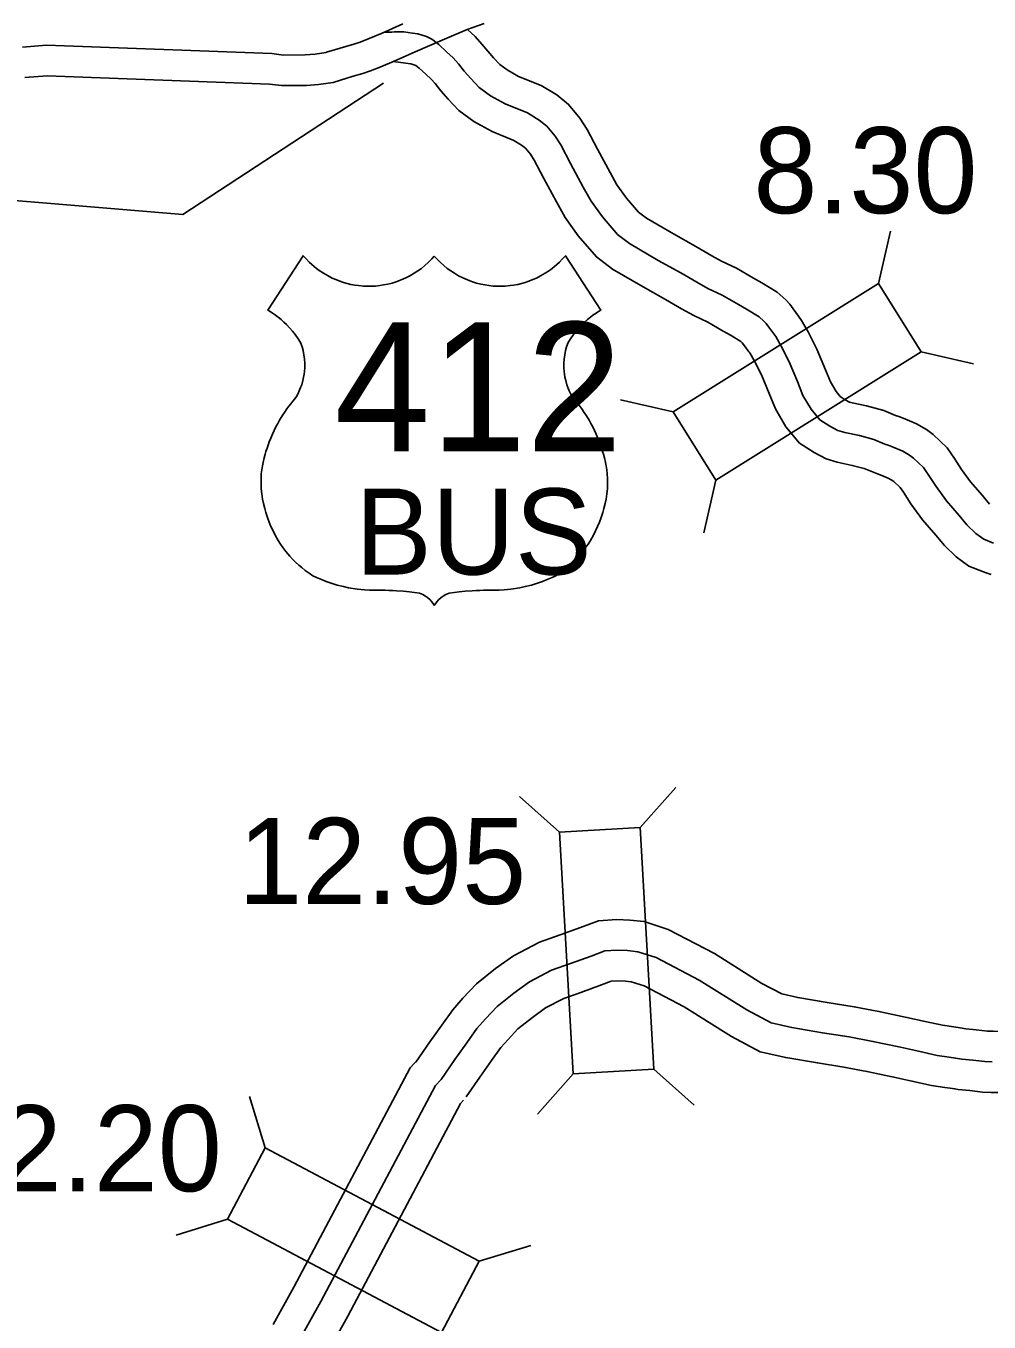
# Model space of a CAD drawing. Extents: x -83719 to 153526, y -11835 to 11446.
# Drawn here: x 8714 to 8871.5, y -1219.7 to -1007.6 of the extents above; entities that cross this region are included whole.
import ezdxf

# ---------------------------------------------------------------- set-up
doc = ezdxf.new("R2010")
doc.units = 0
for name, color, linetype in [('Level 10', 7, 'Continuous'), ('Level 15', 7, 'Continuous'), ('Level 20', 7, 'Continuous'), ('Level 22', 7, 'Continuous'), ('Level 25', 7, 'Continuous'), ('Level 58', 7, 'Continuous'), ('Level 59', 7, 'Continuous')]:
    doc.layers.add(name, color=color, linetype=linetype)

msp = doc.modelspace()

# ---------------------------------------------------------------- linework, layer by layer
at = {"layer": 'Level 10'}
for points in [[(8777.76, -1177.13), (8780.06, -1173.8), (8782.02, -1171.1), (8783.8, -1168.56), (8785.46, -1166.67), (8787.68, -1164.33), (8790.8, -1161.84), (8793.73, -1159.75), (8797.97, -1157.52), (8801.37, -1156.32), (8804.67, -1155.11), (8807.62, -1154), (8810.63, -1153.83), (8812.75, -1153.89), (8815.12, -1154.16), (8819.01, -1155.42), (8826.6, -1159.39), (8834.37, -1164.27), (8837.6, -1165.98), (8840.23, -1166.58), (8845.05, -1167.41), (8849.45, -1168.08), (8853.5, -1168.85), (8858.06, -1169.83), (8861.05, -1170.48), (8863.9, -1171.11), (8865.74, -1171.38), (8866.77, -1171.53)], [(8785.99, -1182.82), (8788.23, -1179.58), (8790.16, -1176.9), (8791.67, -1174.75), (8792.85, -1173.42), (8794.46, -1171.72), (8796.83, -1169.83), (8798.99, -1168.28), (8801.98, -1166.71), (8804.75, -1165.73), (8808.15, -1164.48), (8809.72, -1163.89), (8810.76, -1163.83), (8812.04, -1163.87), (8813, -1163.98), (8815.12, -1164.67), (8821.62, -1168.07), (8829.37, -1172.94), (8834.09, -1175.44), (8838.26, -1176.39), (8843.44, -1177.28), (8847.77, -1177.94), (8851.52, -1178.65), (8855.95, -1179.6), (8858.9, -1180.24), (8862.11, -1180.96), (8864.27, -1181.27), (8865.96, -1181.53)], [(8866.78, -1171.54), (8867.71, -1171.68), (8869.4, -1171.85), (8871.23, -1172.06), (8872.16, -1172.1), (8873.59, -1172.13), (8875.34, -1172.23), (8877.3, -1172.52)], [(8754.4, -1220.09), (8757.83, -1213.94), (8776.83, -1178.08), (8778.19, -1176.6)], [(8865.26, -1181.42), (8866.43, -1181.6), (8868.34, -1181.8), (8870.43, -1182.03), (8871.84, -1182.1), (8873.2, -1182.12), (8874.32, -1182.19), (8875.88, -1182.41)], [(8762.64, -1225.85), (8766.62, -1218.72), (8785.07, -1183.89), (8785.56, -1183.35)]]:
    msp.add_lwpolyline(points, dxfattribs=at)
at = {"layer": 'Level 15'}
for points in [[(8764.25, -1016.84), (8767.53, -1015.83), (8769.08, -1015.38), (8770.37, -1014.97), (8772.03, -1014.3), (8774.22, -1013.36), (8777.63, -1011.87), (8782.44, -1009.76), (8786.14, -1008.21), (8788.92, -1007.21)], [(8786.22, -1008.18), (8787.46, -1009.34), (8788.57, -1010.6), (8789.51, -1011.76), (8790.46, -1012.85), (8791.47, -1013.91), (8792.69, -1014.81), (8794.56, -1015.86), (8798.27, -1017.36), (8800.81, -1018.89), (8802.73, -1020.44), (8804.6, -1022.7), (8805.79, -1024.56), (8807.46, -1027.75), (8809.52, -1031.58), (8810.65, -1033.59), (8812.21, -1035.77), (8814.2, -1038.09), (8815.48, -1039.07), (8819.88, -1041.62), (8823.57, -1043.67), (8826.17, -1045.21), (8827.76, -1046.08), (8830.2, -1047.23), (8833, -1048.87), (8834.36, -1049.64), (8836.87, -1051.14), (8838.29, -1052.43), (8838.9, -1053.14), (8839.47, -1053.87), (8840.36, -1055.08), (8840.85, -1055.78), (8841.9, -1057.67), (8843.33, -1060.47), (8844.78, -1063.9), (8845.57, -1065.86), (8846.49, -1067.44), (8847.17, -1068.25), (8847.97, -1068.76), (8848.67, -1069.14), (8849.12, -1069.27), (8851.49, -1069.78), (8854.28, -1070.54), (8856.2, -1071.32), (8856.74, -1071.51), (8857.74, -1071.9), (8859.62, -1072.71), (8861.25, -1073.65), (8862.36, -1074.45), (8864.63, -1076.61), (8865.84, -1078.4), (8866.98, -1080.16), (8868.45, -1082.19), (8870.43, -1084.46), (8871.57, -1085.85)], [(8774.1, -1013.41), (8776.53, -1013.73), (8776.95, -1013.79), (8777.6, -1014.01), (8777.76, -1014.08), (8778.33, -1014.5), (8779.4, -1015.5), (8780.29, -1016.32), (8780.93, -1017.05), (8781.87, -1018.21), (8783.06, -1019.58), (8784.81, -1021.43), (8787.27, -1023.23), (8790.22, -1024.89), (8793.78, -1026.33), (8795.06, -1027.1), (8795.67, -1027.6), (8796.5, -1028.59), (8797.13, -1029.58), (8798.63, -1032.44), (8800.75, -1036.39), (8802.19, -1038.96), (8804.33, -1041.96), (8807.3, -1045.4), (8809.91, -1047.4), (8814.94, -1050.32), (8818.6, -1052.34), (8821.22, -1053.9), (8823.23, -1055), (8825.54, -1056.09), (8828.01, -1057.54), (8829.33, -1058.28), (8830.9, -1059.22), (8831.09, -1059.39), (8831.15, -1059.47), (8831.52, -1059.93), (8832.24, -1060.92), (8832.36, -1061.08), (8833.07, -1062.37), (8834.27, -1064.7), (8835.53, -1067.72), (8836.57, -1070.28), (8838.28, -1073.21), (8840.5, -1075.86), (8842.9, -1077.39), (8844.87, -1078.45), (8846.69, -1078.98), (8849.12, -1079.5), (8851.07, -1080.03), (8852.69, -1080.69), (8853.28, -1080.89), (8853.95, -1081.16), (8855.14, -1081.66), (8855.79, -1082.04), (8855.95, -1082.16), (8856.96, -1083.11), (8857.5, -1083.91), (8858.72, -1085.8), (8860.62, -1088.42), (8862.8, -1090.92), (8864.21, -1092.64), (8866.1, -1094.47), (8868.2, -1096.01), (8870.58, -1096.95), (8871.06, -1097.09), (8871.87, -1097.35)], [(8713.82, -1016.07), (8717.47, -1015.79), (8753.8, -1017.12), (8755.81, -1017.38), (8759.89, -1017.35), (8761.85, -1017.18), (8764.25, -1016.84)]]:
    msp.add_lwpolyline(points, dxfattribs=at)
at = {"layer": 'Level 20'}
for p, q in [((8853.4, -1049.74), (8855.37, -1041.16)), ((8860.4, -1060.93), (8868.98, -1062.9)), ((8819.83, -1070.75), (8811.25, -1068.78)), ((8826.83, -1081.94), (8824.86, -1090.52)), ((8814.43, -1138.78), (8820.29, -1132.22)), ((8801.25, -1139.54), (8794.69, -1133.68)), ((8803.51, -1179.07), (8797.66, -1185.64)), ((8816.69, -1178.32), (8823.26, -1184.18)), ((8753.14, -1191.18), (8750.56, -1182.77)), ((8746.96, -1202.85), (8738.55, -1205.43)), ((8788.14, -1209.72), (8796.55, -1207.14))]:
    msp.add_line(p, q, dxfattribs=at)
for points in [[(8826.83, -1081.94), (8860.4, -1060.93), (8853.4, -1049.74), (8819.83, -1070.75)], [(8816.69, -1178.32), (8814.43, -1138.78), (8801.25, -1139.54), (8803.51, -1179.07)], [(8788.14, -1209.72), (8753.14, -1191.18), (8746.96, -1202.85), (8781.96, -1221.39)]]:
    msp.add_lwpolyline(points, close=True, dxfattribs=at)
at = {"layer": 'Level 22'}
for points in [[(8780.78, -1045.25), (8780.35, -1045.73), (8779.76, -1046.33), (8779.23, -1046.8), (8778.66, -1047.27), (8778.07, -1047.7), (8777.5, -1048.08), (8776.8, -1048.48), (8776.12, -1048.83), (8775.35, -1049.17), (8774.54, -1049.47), (8773.88, -1049.68), (8773.16, -1049.86), (8772.47, -1049.99), (8771.86, -1050.09), (8771.18, -1050.16), (8770.62, -1050.19), (8769.93, -1050.2), (8769.22, -1050.17), (8768.39, -1050.1), (8767.81, -1050.02), (8767.13, -1049.89), (8766.54, -1049.75), (8765.94, -1049.58), (8765.33, -1049.37), (8764.66, -1049.11), (8764.07, -1048.85), (8763.43, -1048.52), (8762.66, -1048.08), (8761.95, -1047.61), (8761.49, -1047.27), (8761.12, -1046.98), (8760.75, -1046.65), (8760.33, -1046.27), (8759.86, -1045.79), (8759.33, -1045.2), (8753.56, -1054.12), (8753.93, -1054.34), (8754.32, -1054.59), (8754.83, -1054.94), (8755.23, -1055.25), (8755.74, -1055.66), (8756.19, -1056.06), (8756.62, -1056.47), (8757.16, -1057.04), (8757.61, -1057.56), (8758.03, -1058.1), (8758.53, -1058.81), (8758.9, -1059.4), (8759.15, -1060.11), (8759.31, -1060.71), (8759.46, -1061.42), (8759.55, -1062.13), (8759.59, -1062.77), (8759.59, -1063.5), (8759.55, -1064.12), (8759.49, -1064.61), (8759.41, -1065.09), (8759.28, -1065.64), (8759.09, -1066.31), (8758.92, -1066.78), (8758.7, -1067.31), (8758.49, -1067.75), (8758.25, -1068.21), (8757.96, -1068.62), (8757.65, -1068.99), (8757.3, -1069.42), (8757, -1069.82), (8756.66, -1070.28), (8756.26, -1070.86), (8755.9, -1071.42), (8755.48, -1072.11), (8755.17, -1072.66), (8754.88, -1073.22), (8754.57, -1073.82), (8754.3, -1074.42), (8754.03, -1075.04), (8753.78, -1075.67), (8753.59, -1076.18), (8753.42, -1076.69), (8753.25, -1077.21), (8753.1, -1077.68), (8752.94, -1078.25), (8752.77, -1079.01), (8752.66, -1079.6), (8752.56, -1080.24), (8752.49, -1080.91), (8752.45, -1081.65), (8752.44, -1082.33), (8752.45, -1082.76), (8752.48, -1083.33), (8752.56, -1084.16), (8752.69, -1085.03), (8752.84, -1085.75), (8753.05, -1086.58), (8753.24, -1087.22), (8753.49, -1088.04), (8753.77, -1088.8), (8754.07, -1089.53), (8754.4, -1090.24), (8754.76, -1090.95)], [(8780.78, -1045.25), (8781.21, -1045.73), (8781.8, -1046.33), (8782.33, -1046.8), (8782.91, -1047.27), (8783.49, -1047.7), (8784.07, -1048.08), (8784.76, -1048.48), (8785.45, -1048.83), (8786.21, -1049.17), (8787.02, -1049.47), (8787.69, -1049.68), (8788.4, -1049.86), (8789.09, -1049.99), (8789.7, -1050.09), (8790.38, -1050.16), (8790.94, -1050.19), (8791.63, -1050.2), (8792.35, -1050.17), (8793.17, -1050.1), (8793.75, -1050.02), (8794.43, -1049.89), (8795.02, -1049.75), (8795.62, -1049.58), (8796.23, -1049.37), (8796.9, -1049.11), (8797.49, -1048.85), (8798.14, -1048.52), (8798.91, -1048.08), (8799.61, -1047.61), (8800.07, -1047.27), (8800.44, -1046.98), (8800.81, -1046.65), (8801.23, -1046.27), (8801.7, -1045.79), (8802.23, -1045.2), (8808, -1054.12), (8807.63, -1054.34), (8807.24, -1054.59), (8806.73, -1054.94), (8806.33, -1055.25), (8805.82, -1055.66), (8805.37, -1056.06), (8804.94, -1056.47), (8804.4, -1057.04), (8803.95, -1057.56), (8803.53, -1058.1), (8803.03, -1058.81), (8802.66, -1059.4), (8802.42, -1060.11), (8802.25, -1060.71), (8802.11, -1061.42), (8802.01, -1062.13), (8801.97, -1062.77), (8801.97, -1063.5), (8802.01, -1064.12), (8802.07, -1064.61), (8802.15, -1065.09), (8802.28, -1065.64), (8802.47, -1066.31), (8802.64, -1066.78), (8802.86, -1067.31), (8803.07, -1067.75), (8803.31, -1068.21), (8803.6, -1068.62), (8803.91, -1068.99), (8804.26, -1069.42), (8804.56, -1069.82), (8804.9, -1070.28), (8805.3, -1070.86), (8805.66, -1071.42), (8806.08, -1072.11), (8806.39, -1072.66), (8806.69, -1073.22), (8806.99, -1073.82), (8807.26, -1074.42), (8807.53, -1075.04), (8807.78, -1075.67), (8807.97, -1076.18), (8808.14, -1076.69), (8808.31, -1077.21), (8808.46, -1077.68), (8808.62, -1078.25), (8808.79, -1079.01), (8808.9, -1079.6), (8809, -1080.24), (8809.07, -1080.91), (8809.11, -1081.65), (8809.12, -1082.33), (8809.11, -1082.76), (8809.08, -1083.33), (8809, -1084.16), (8808.87, -1085.03), (8808.72, -1085.75), (8808.51, -1086.58), (8808.32, -1087.22), (8808.07, -1088.04), (8807.79, -1088.8), (8807.49, -1089.53), (8807.16, -1090.24), (8806.8, -1090.95)], [(8754.76, -1090.95), (8755.25, -1091.78), (8755.64, -1092.38), (8756.03, -1092.94), (8756.51, -1093.58), (8757.15, -1094.34), (8757.67, -1094.9), (8758.1, -1095.34), (8758.62, -1095.82), (8759.1, -1096.23), (8759.68, -1096.7), (8760.29, -1097.15), (8760.91, -1097.57), (8761.52, -1097.85), (8762.31, -1098.19), (8763.1, -1098.5), (8764.08, -1098.83), (8764.9, -1099.08), (8765.93, -1099.34), (8766.77, -1099.52), (8768.24, -1099.75), (8769.38, -1099.87), (8770.18, -1099.91), (8771.03, -1099.94), (8771.96, -1099.93), (8772.73, -1099.94), (8773.35, -1099.96), (8773.95, -1099.99), (8774.61, -1100.02), (8775.72, -1100.11), (8776.73, -1100.22), (8777.54, -1100.32), (8778.34, -1100.44), (8778.88, -1100.65), (8779.35, -1100.9), (8779.64, -1101.11), (8780.08, -1101.49), (8780.39, -1101.85), (8780.64, -1102.2), (8780.78, -1102.45)], [(8806.8, -1090.95), (8806.31, -1091.78), (8805.92, -1092.38), (8805.53, -1092.94), (8805.05, -1093.58), (8804.41, -1094.34), (8803.9, -1094.9), (8803.46, -1095.34), (8802.94, -1095.82), (8802.46, -1096.23), (8801.89, -1096.7), (8801.27, -1097.15), (8800.65, -1097.57), (8800.04, -1097.85), (8799.25, -1098.19), (8798.46, -1098.5), (8797.48, -1098.83), (8796.66, -1099.08), (8795.64, -1099.34), (8794.79, -1099.52), (8793.32, -1099.75), (8792.18, -1099.87), (8791.38, -1099.91), (8790.54, -1099.94), (8789.6, -1099.93), (8788.83, -1099.94), (8788.21, -1099.96), (8787.61, -1099.99), (8786.95, -1100.02), (8785.84, -1100.11), (8784.83, -1100.22), (8784.02, -1100.32), (8783.22, -1100.44), (8782.68, -1100.65), (8782.21, -1100.9), (8781.92, -1101.11), (8781.48, -1101.49), (8781.17, -1101.85), (8780.92, -1102.2), (8780.78, -1102.45)]]:
    msp.add_lwpolyline(points, dxfattribs=at)
at = {"layer": 'Level 25'}
msp.add_lwpolyline([(8364.47, -912.57), (8377.62, -948.47), (8425.91, -1005.06), (8431.28, -1050.4), (8439.03, -1013.41), (8739.66, -1038.47), (8772.47, -1016.99)], dxfattribs=at)
at = {"layer": 'Level 59'}
for points in [[(8766.31, -1010.98), (8767.63, -1010.59), (8768.67, -1010.27), (8770.1, -1009.68), (8772.24, -1008.77), (8775.62, -1007.29)], [(8772.59, -1008.61), (8773.83, -1008.61), (8774.26, -1008.6), (8775.79, -1008.59), (8777.22, -1008.78), (8778.09, -1008.91), (8779.49, -1009.36), (8780.36, -1009.79), (8781.53, -1010.65), (8782.8, -1011.84), (8783.88, -1012.83), (8784.75, -1013.82), (8785.69, -1014.99), (8786.76, -1016.21), (8788.14, -1017.67), (8789.98, -1019.02), (8792.39, -1020.37), (8796.03, -1021.84), (8797.93, -1023), (8799.2, -1024.02), (8800.55, -1025.65), (8801.46, -1027.07), (8803.04, -1030.1), (8805.14, -1033.98), (8806.42, -1036.28), (8808.27, -1038.86), (8810.75, -1041.75), (8812.7, -1043.23), (8817.41, -1045.97), (8821.09, -1048.01), (8823.69, -1049.55), (8825.5, -1050.54), (8827.87, -1051.66), (8830.51, -1053.2), (8831.85, -1053.96), (8833.89, -1055.18), (8834.69, -1055.91), (8835.03, -1056.31), (8835.5, -1056.9), (8836.3, -1058), (8836.61, -1058.43), (8837.48, -1060.02), (8838.8, -1062.58), (8840.16, -1065.81), (8841.07, -1068.07), (8842.39, -1070.33), (8843.83, -1072.05), (8845.44, -1073.07), (8846.77, -1073.8), (8847.91, -1074.12), (8850.31, -1074.64), (8852.68, -1075.29), (8854.44, -1076.01), (8855.01, -1076.2), (8855.85, -1076.53), (8857.38, -1077.18), (8858.52, -1077.84), (8859.15, -1078.31), (8860.8, -1079.86), (8861.67, -1081.15), (8862.85, -1082.98), (8864.53, -1085.3), (8866.61, -1087.69), (8867.89, -1089.25), (8869.33, -1090.64), (8870.64, -1091.59), (8872.21, -1092.22)], [(8713.45, -1011.08), (8717.38, -1010.78), (8754.22, -1012.13), (8756.12, -1012.38), (8759.65, -1012.35), (8761.28, -1012.21), (8763.04, -1011.96), (8763.17, -1011.91), (8766.31, -1010.98)], [(8781.88, -1179.98), (8784.15, -1176.69), (8786.09, -1174), (8787.74, -1171.66), (8789.15, -1170.04), (8791.07, -1168.03), (8793.81, -1165.84), (8796.36, -1164.01), (8799.97, -1162.12), (8803.06, -1161.03), (8806.41, -1159.8), (8808.67, -1158.95), (8810.7, -1158.83), (8812.39, -1158.88), (8814.06, -1159.07), (8817.06, -1160.05), (8824.11, -1163.73), (8831.87, -1168.61), (8835.85, -1170.71), (8839.25, -1171.49), (8844.24, -1172.35), (8848.61, -1173.01), (8852.51, -1173.75), (8857.01, -1174.72), (8859.97, -1175.36), (8863.01, -1176.04), (8865, -1176.32), (8867.07, -1176.64), (8868.87, -1176.83), (8870.83, -1177.04), (8872, -1177.1)], [(8758.52, -1222.97), (8762.23, -1216.33), (8780.95, -1180.98), (8781.88, -1179.98)]]:
    msp.add_lwpolyline(points, dxfattribs=at)

# ---------------------------------------------------------------- texts
at = {"layer": 'Level 22'}
for s, height, p in [('412', 21.12, (8764.43, -1077.21)), ('BUS', 14.08, (8767.82, -1097.37))]:
    msp.add_text(s, height=height, dxfattribs=at).set_placement(p)
at = {"layer": 'Level 58'}
for s, p in [('8.30', (8832.96, -1038.25)), ('12.95', (8748.7, -1151.26)), ('12.20', (8698.92, -1198.27))]:
    msp.add_text(s, height=14.08, dxfattribs=at).set_placement(p)

doc.saveas('drawing.dxf')
